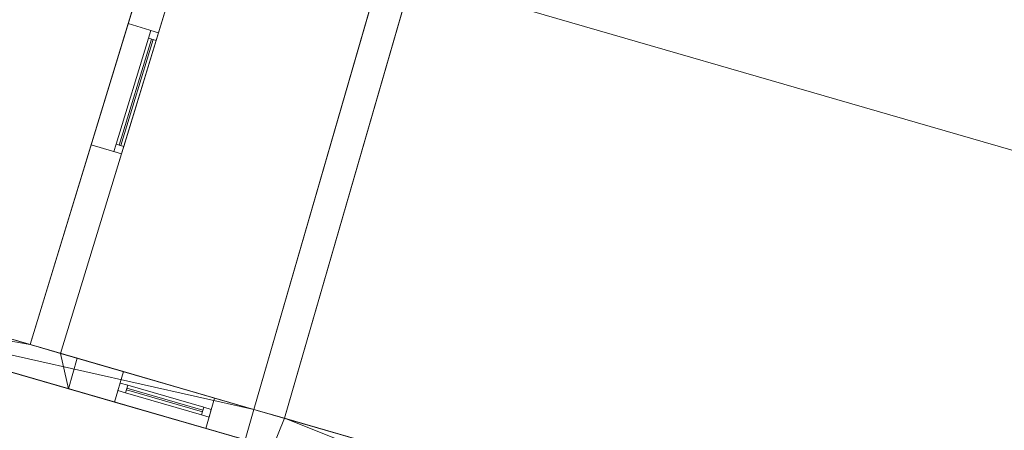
# Model space of a CAD drawing. Header units: millimetres. Extents: x -430348 to -225823, y -86243 to 5084.
# Tile 917 of 1056: x -302572 to -296354, y -75067 to -72474. Entities that reach past the tile are written whole.
import ezdxf

# ---------------------------------------------------------------- set-up
doc = ezdxf.new("R2010")
doc.units = ezdxf.units.MM
for name, color, linetype, lineweight in [('A-GLAZ-CURT', 52, 'Continuous', 9), ('A-GLAZ-CWMG', 51, 'Continuous', 9), ('A-ROOF', 132, 'Continuous', 9), ('A-WALL', 113, 'Continuous', 9)]:
    doc.layers.add(name, color=color, linetype=linetype, lineweight=lineweight)

# ---------------------------------------------------------------- blocks, each defined once
blk = doc.blocks.new('System Panel - Glazed-544005-_3D_ Copy 1')
at = {"layer": 'A-GLAZ-CURT', "transparency": 33554471}
mesh = blk.add_polyface(dxfattribs=at)
corners = [(-250, 5), (-250, 5, 865), (250, 5, 865), (250, 5)]
mesh.append_faces([[corners[k] for k in face] for face in [(2, 3, 0, 1)]])
mesh = blk.add_polyface(dxfattribs=at)
corners = [(250, -5), (-250, -5), (-250, 5), (250, 5)]
mesh.append_faces([[corners[k] for k in face] for face in [(0, 1, 2, 3)]])
mesh = blk.add_polyface(dxfattribs=at)
corners = [(-250, -5, 865), (250, -5, 865), (250, 5, 865), (-250, 5, 865)]
mesh.append_faces([[corners[k] for k in face] for face in [(3, 0, 1, 2)]])
mesh = blk.add_polyface(dxfattribs=at)
corners = [(-250, -5), (-250, -5, 865), (-250, 5, 865), (-250, 5)]
mesh.append_faces([[corners[k] for k in face] for face in [(0, 1, 2, 3)]])
mesh = blk.add_polyface(dxfattribs=at)
corners = [(250, -5, 865), (250, -5), (250, 5), (250, 5, 865)]
mesh.append_faces([[corners[k] for k in face] for face in [(0, 1, 2, 3)]])
mesh = blk.add_polyface(dxfattribs=at)
corners = [(-250, -5), (250, -5), (250, -5, 865), (-250, -5, 865)]
mesh.append_faces([[corners[k] for k in face] for face in [(2, 3, 0, 1)]])
blk = doc.blocks.new('Rectangular Mullion - 50mm x 50mm-320908-_3D_ Copy 1')
at = {"layer": 'A-GLAZ-CWMG'}
mesh = blk.add_polyface(dxfattribs=at)
corners = [(0, 25), (-50, 25), (-50, -25), (0, -25)]
mesh.append_faces([[corners[k] for k in face] for face in [(3, 0, 1, 2)]])
mesh = blk.add_polyface(dxfattribs=at)
corners = [(-50, 25), (0, 25), (0, 25, -400), (-50, 25, -400)]
mesh.append_faces([[corners[k] for k in face] for face in [(0, 1, 2, 3)]])
mesh = blk.add_polyface(dxfattribs=at)
corners = [(-50, -25), (-50, 25), (-50, 25, -400), (-50, -25, -400)]
mesh.append_faces([[corners[k] for k in face] for face in [(0, 1, 2, 3)]])
mesh = blk.add_polyface(dxfattribs=at)
corners = [(0, 25), (0, -25), (0, -25, -400), (0, 25, -400)]
mesh.append_faces([[corners[k] for k in face] for face in [(0, 1, 2, 3)]])
mesh = blk.add_polyface(dxfattribs=at)
corners = [(0, -25), (-50, -25), (-50, -25, -400), (0, -25, -400)]
mesh.append_faces([[corners[k] for k in face] for face in [(0, 1, 2, 3)]])
blk = doc.blocks.new('Rectangular Mullion - 50mm x 50mm-314930-_3D_ Copy 1')
at = {"layer": 'A-GLAZ-CWMG'}
mesh = blk.add_polyface(dxfattribs=at)
corners = [(0, 25), (-50, 25), (-50, -25), (0, -25)]
mesh.append_faces([[corners[k] for k in face] for face in [(2, 3, 0, 1)]])
mesh = blk.add_polyface(dxfattribs=at)
corners = [(0, 25, -500), (0, -25, -500), (-50, -25, -500), (-50, 25, -500)]
mesh.append_faces([[corners[k] for k in face] for face in [(0, 1, 2, 3)]])
mesh = blk.add_polyface(dxfattribs=at)
corners = [(-50, 25), (0, 25), (0, 25, -500), (-50, 25, -500)]
mesh.append_faces([[corners[k] for k in face] for face in [(0, 1, 2, 3)]])
mesh = blk.add_polyface(dxfattribs=at)
corners = [(-50, -25), (-50, 25), (-50, 25, -500), (-50, -25, -500)]
mesh.append_faces([[corners[k] for k in face] for face in [(0, 1, 2, 3)]])
mesh = blk.add_polyface(dxfattribs=at)
corners = [(0, 25), (0, -25), (0, -25, -500), (0, 25, -500)]
mesh.append_faces([[corners[k] for k in face] for face in [(0, 1, 2, 3)]])
mesh = blk.add_polyface(dxfattribs=at)
corners = [(0, -25), (-50, -25), (-50, -25, -500), (0, -25, -500)]
mesh.append_faces([[corners[k] for k in face] for face in [(0, 1, 2, 3)]])
blk = doc.blocks.new('Rectangular Mullion - 50mm x 50mm-225191-_3D_ Copy 1')
at = {"layer": 'A-GLAZ-CWMG'}
mesh = blk.add_polyface(dxfattribs=at)
corners = [(0, 25), (-50, 25), (-50, -25), (0, -25)]
mesh.append_faces([[corners[k] for k in face] for face in [(3, 0, 1, 2)]])
mesh = blk.add_polyface(dxfattribs=at)
corners = [(-50, 25), (0, 25), (0, 25, -940), (-50, 25, -940)]
mesh.append_faces([[corners[k] for k in face] for face in [(3, 0, 1, 2)]])
mesh = blk.add_polyface(dxfattribs=at)
corners = [(-50, -25), (-50, 25), (-50, 25, -940), (-50, -25, -940)]
mesh.append_faces([[corners[k] for k in face] for face in [(3, 0, 1, 2)]])
mesh = blk.add_polyface(dxfattribs=at)
corners = [(0, 25), (0, -25), (0, -25, -940), (0, 25, -940)]
mesh.append_faces([[corners[k] for k in face] for face in [(3, 0, 1, 2)]])
mesh = blk.add_polyface(dxfattribs=at)
corners = [(0, -25), (-50, -25), (-50, -25, -940), (0, -25, -940)]
mesh.append_faces([[corners[k] for k in face] for face in [(3, 0, 1, 2)]])
blk = doc.blocks.new('Rectangular Mullion - 50mm x 50mm-314931-_3D_ Copy 1')
at = {"layer": 'A-GLAZ-CWMG'}
mesh = blk.add_polyface(dxfattribs=at)
corners = [(0, 25), (-50, 25), (-50, -25), (0, -25)]
mesh.append_faces([[corners[k] for k in face] for face in [(2, 3, 0, 1)]])
mesh = blk.add_polyface(dxfattribs=at)
corners = [(0, 25, -500), (0, -25, -500), (-50, -25, -500), (-50, 25, -500)]
mesh.append_faces([[corners[k] for k in face] for face in [(0, 1, 2, 3)]])
mesh = blk.add_polyface(dxfattribs=at)
corners = [(-50, 25), (0, 25), (0, 25, -500), (-50, 25, -500)]
mesh.append_faces([[corners[k] for k in face] for face in [(0, 1, 2, 3)]])
mesh = blk.add_polyface(dxfattribs=at)
corners = [(-50, -25), (-50, 25), (-50, 25, -500), (-50, -25, -500)]
mesh.append_faces([[corners[k] for k in face] for face in [(0, 1, 2, 3)]])
mesh = blk.add_polyface(dxfattribs=at)
corners = [(0, 25), (0, -25), (0, -25, -500), (0, 25, -500)]
mesh.append_faces([[corners[k] for k in face] for face in [(0, 1, 2, 3)]])
mesh = blk.add_polyface(dxfattribs=at)
corners = [(0, -25), (-50, -25), (-50, -25, -500), (0, -25, -500)]
mesh.append_faces([[corners[k] for k in face] for face in [(0, 1, 2, 3)]])
blk = doc.blocks.new('System Panel - Glazed-449903-_3D_ Copy 1')
at = {"layer": 'A-GLAZ-CURT', "transparency": 33554471}
mesh = blk.add_polyface(dxfattribs=at)
corners = [(-250, 5), (-250, 5, 325), (250, 5, 325), (250, 5)]
mesh.append_faces([[corners[k] for k in face] for face in [(1, 2, 3, 0)]])
mesh = blk.add_polyface(dxfattribs=at)
corners = [(250, -5), (-250, -5), (-250, 5), (250, 5)]
mesh.append_faces([[corners[k] for k in face] for face in [(0, 1, 2, 3)]])
mesh = blk.add_polyface(dxfattribs=at)
corners = [(-250, -5, 325), (250, -5, 325), (250, 5, 325), (-250, 5, 325)]
mesh.append_faces([[corners[k] for k in face] for face in [(0, 1, 2, 3)]])
mesh = blk.add_polyface(dxfattribs=at)
corners = [(-250, -5), (-250, -5, 325), (-250, 5, 325), (-250, 5)]
mesh.append_faces([[corners[k] for k in face] for face in [(3, 0, 1, 2)]])
mesh = blk.add_polyface(dxfattribs=at)
corners = [(250, -5, 325), (250, -5), (250, 5), (250, 5, 325)]
mesh.append_faces([[corners[k] for k in face] for face in [(3, 0, 1, 2)]])
mesh = blk.add_polyface(dxfattribs=at)
corners = [(-250, -5), (250, -5), (250, -5, 325), (-250, -5, 325)]
mesh.append_faces([[corners[k] for k in face] for face in [(3, 0, 1, 2)]])
blk = doc.blocks.new('Rectangular Mullion - 50mm x 50mm-531332-_3D_ Copy 1')
at = {"layer": 'A-GLAZ-CWMG'}
mesh = blk.add_polyface(dxfattribs=at)
corners = [(0, 25, -940), (0, -25, -940), (-50, -25, -940), (-50, 25, -940)]
mesh.append_faces([[corners[k] for k in face] for face in [(0, 1, 2, 3)]])
mesh = blk.add_polyface(dxfattribs=at)
corners = [(-50, 25), (0, 25), (0, 25, -940), (-50, 25, -940)]
mesh.append_faces([[corners[k] for k in face] for face in [(3, 0, 1, 2)]])
mesh = blk.add_polyface(dxfattribs=at)
corners = [(-50, -25), (-50, 25), (-50, 25, -940), (-50, -25, -940)]
mesh.append_faces([[corners[k] for k in face] for face in [(3, 0, 1, 2)]])
mesh = blk.add_polyface(dxfattribs=at)
corners = [(0, 25), (0, -25), (0, -25, -940), (0, 25, -940)]
mesh.append_faces([[corners[k] for k in face] for face in [(3, 0, 1, 2)]])
mesh = blk.add_polyface(dxfattribs=at)
corners = [(0, -25), (-50, -25), (-50, -25, -940), (0, -25, -940)]
mesh.append_faces([[corners[k] for k in face] for face in [(3, 0, 1, 2)]])
blk = doc.blocks.new('Rectangular Mullion - 50mm x 50mm-224775-_3D_ Copy 1')
at = {"layer": 'A-GLAZ-CWMG'}
mesh = blk.add_polyface(dxfattribs=at)
corners = [(0, 25, -400), (0, -25, -400), (-50, -25, -400), (-50, 25, -400)]
mesh.append_faces([[corners[k] for k in face] for face in [(3, 0, 1, 2)]])
mesh = blk.add_polyface(dxfattribs=at)
corners = [(-50, 25), (0, 25), (0, 25, -400), (-50, 25, -400)]
mesh.append_faces([[corners[k] for k in face] for face in [(3, 0, 1, 2)]])
mesh = blk.add_polyface(dxfattribs=at)
corners = [(-50, -25), (-50, 25), (-50, 25, -400), (-50, -25, -400)]
mesh.append_faces([[corners[k] for k in face] for face in [(0, 1, 2, 3)]])
mesh = blk.add_polyface(dxfattribs=at)
corners = [(0, 25), (0, -25), (0, -25, -400), (0, 25, -400)]
mesh.append_faces([[corners[k] for k in face] for face in [(0, 1, 2, 3)]])
mesh = blk.add_polyface(dxfattribs=at)
corners = [(0, -25), (-50, -25), (-50, -25, -400), (0, -25, -400)]
mesh.append_faces([[corners[k] for k in face] for face in [(3, 0, 1, 2)]])
blk = doc.blocks.new('Rectangular Mullion - 50mm x 50mm-317991-_3D_ Copy 1')
at = {"layer": 'A-GLAZ-CWMG'}
mesh = blk.add_polyface(dxfattribs=at)
corners = [(25, 25), (-25, 25), (-25, -25), (25, -25)]
mesh.append_faces([[corners[k] for k in face] for face in [(2, 3, 0, 1)]])
mesh = blk.add_polyface(dxfattribs=at)
corners = [(25, 25, -500), (25, -25, -500), (-25, -25, -500), (-25, 25, -500)]
mesh.append_faces([[corners[k] for k in face] for face in [(0, 1, 2, 3)]])
mesh = blk.add_polyface(dxfattribs=at)
corners = [(-25, 25), (25, 25), (25, 25, -500), (-25, 25, -500)]
mesh.append_faces([[corners[k] for k in face] for face in [(0, 1, 2, 3)]])
mesh = blk.add_polyface(dxfattribs=at)
corners = [(-25, -25), (-25, 25), (-25, 25, -500), (-25, -25, -500)]
mesh.append_faces([[corners[k] for k in face] for face in [(0, 1, 2, 3)]])
mesh = blk.add_polyface(dxfattribs=at)
corners = [(25, 25), (25, -25), (25, -25, -500), (25, 25, -500)]
mesh.append_faces([[corners[k] for k in face] for face in [(0, 1, 2, 3)]])
mesh = blk.add_polyface(dxfattribs=at)
corners = [(25, -25), (-25, -25), (-25, -25, -500), (25, -25, -500)]
mesh.append_faces([[corners[k] for k in face] for face in [(0, 1, 2, 3)]])
blk = doc.blocks.new('System Panel - Glazed-388523-_3D_ Copy 1')
at = {"layer": 'A-GLAZ-CURT', "transparency": 33554471}
mesh = blk.add_polyface(dxfattribs=at)
corners = [(-350, 5), (-350, 5, 900), (350, 5, 900), (350, 5)]
mesh.append_faces([[corners[k] for k in face] for face in [(2, 3, 0, 1)]])
mesh = blk.add_polyface(dxfattribs=at)
corners = [(350, -5), (-350, -5), (-350, 5), (350, 5)]
mesh.append_faces([[corners[k] for k in face] for face in [(3, 0, 1, 2)]])
mesh = blk.add_polyface(dxfattribs=at)
corners = [(-350, -5, 900), (350, -5, 900), (350, 5, 900), (-350, 5, 900)]
mesh.append_faces([[corners[k] for k in face] for face in [(3, 0, 1, 2)]])
mesh = blk.add_polyface(dxfattribs=at)
corners = [(-350, -5), (-350, -5, 900), (-350, 5, 900), (-350, 5)]
mesh.append_faces([[corners[k] for k in face] for face in [(0, 1, 2, 3)]])
mesh = blk.add_polyface(dxfattribs=at)
corners = [(350, -5, 900), (350, -5), (350, 5), (350, 5, 900)]
mesh.append_faces([[corners[k] for k in face] for face in [(0, 1, 2, 3)]])
mesh = blk.add_polyface(dxfattribs=at)
corners = [(-350, -5), (350, -5), (350, -5, 900), (-350, -5, 900)]
mesh.append_faces([[corners[k] for k in face] for face in [(3, 0, 1, 2)]])
blk = doc.blocks.new('Rectangular Mullion - 50mm x 50mm-303054-_3D_ Copy 1')
at = {"layer": 'A-GLAZ-CWMG'}
mesh = blk.add_polyface(dxfattribs=at)
corners = [(0, 25), (-50, 25), (-50, -25), (0, -25)]
mesh.append_faces([[corners[k] for k in face] for face in [(2, 3, 0, 1)]])
mesh = blk.add_polyface(dxfattribs=at)
corners = [(0, 25, -1000), (0, -25, -1000), (-50, -25, -1000), (-50, 25, -1000)]
mesh.append_faces([[corners[k] for k in face] for face in [(0, 1, 2, 3)]])
mesh = blk.add_polyface(dxfattribs=at)
corners = [(-50, 25), (0, 25), (0, 25, -1000), (-50, 25, -1000)]
mesh.append_faces([[corners[k] for k in face] for face in [(0, 1, 2, 3)]])
mesh = blk.add_polyface(dxfattribs=at)
corners = [(-50, -25), (-50, 25), (-50, 25, -1000), (-50, -25, -1000)]
mesh.append_faces([[corners[k] for k in face] for face in [(0, 1, 2, 3)]])
mesh = blk.add_polyface(dxfattribs=at)
corners = [(0, 25), (0, -25), (0, -25, -1000), (0, 25, -1000)]
mesh.append_faces([[corners[k] for k in face] for face in [(0, 1, 2, 3)]])
mesh = blk.add_polyface(dxfattribs=at)
corners = [(0, -25), (-50, -25), (-50, -25, -1000), (0, -25, -1000)]
mesh.append_faces([[corners[k] for k in face] for face in [(0, 1, 2, 3)]])
blk = doc.blocks.new('Rectangular Mullion - 50mm x 50mm-279927-_3D_ Copy 1')
at = {"layer": 'A-GLAZ-CWMG'}
mesh = blk.add_polyface(dxfattribs=at)
corners = [(0, 25), (-50, 25), (-50, -25), (0, -25)]
mesh.append_faces([[corners[k] for k in face] for face in [(3, 0, 1, 2)]])
mesh = blk.add_polyface(dxfattribs=at)
corners = [(0, 25, -700), (0, -25, -700), (-50, -25, -700), (-50, 25, -700)]
mesh.append_faces([[corners[k] for k in face] for face in [(3, 0, 1, 2)]])
mesh = blk.add_polyface(dxfattribs=at)
corners = [(-50, 25), (0, 25), (0, 25, -700), (-50, 25, -700)]
mesh.append_faces([[corners[k] for k in face] for face in [(0, 1, 2, 3)]])
mesh = blk.add_polyface(dxfattribs=at)
corners = [(-50, -25), (-50, 25), (-50, 25, -700), (-50, -25, -700)]
mesh.append_faces([[corners[k] for k in face] for face in [(0, 1, 2, 3)]])
mesh = blk.add_polyface(dxfattribs=at)
corners = [(0, 25), (0, -25), (0, -25, -700), (0, 25, -700)]
mesh.append_faces([[corners[k] for k in face] for face in [(0, 1, 2, 3)]])
mesh = blk.add_polyface(dxfattribs=at)
corners = [(0, -25), (-50, -25), (-50, -25, -700), (0, -25, -700)]
mesh.append_faces([[corners[k] for k in face] for face in [(0, 1, 2, 3)]])
blk = doc.blocks.new('Rectangular Mullion - 50mm x 50mm-303053-_3D_ Copy 1')
at = {"layer": 'A-GLAZ-CWMG'}
mesh = blk.add_polyface(dxfattribs=at)
corners = [(0, 25), (-50, 25), (-50, -25), (0, -25)]
mesh.append_faces([[corners[k] for k in face] for face in [(3, 0, 1, 2)]])
mesh = blk.add_polyface(dxfattribs=at)
corners = [(0, 25, -1000), (0, -25, -1000), (-50, -25, -1000), (-50, 25, -1000)]
mesh.append_faces([[corners[k] for k in face] for face in [(3, 0, 1, 2)]])
mesh = blk.add_polyface(dxfattribs=at)
corners = [(-50, 25), (0, 25), (0, 25, -1000), (-50, 25, -1000)]
mesh.append_faces([[corners[k] for k in face] for face in [(0, 1, 2, 3)]])
mesh = blk.add_polyface(dxfattribs=at)
corners = [(-50, -25), (-50, 25), (-50, 25, -1000), (-50, -25, -1000)]
mesh.append_faces([[corners[k] for k in face] for face in [(0, 1, 2, 3)]])
mesh = blk.add_polyface(dxfattribs=at)
corners = [(0, 25), (0, -25), (0, -25, -1000), (0, 25, -1000)]
mesh.append_faces([[corners[k] for k in face] for face in [(0, 1, 2, 3)]])
mesh = blk.add_polyface(dxfattribs=at)
corners = [(0, -25), (-50, -25), (-50, -25, -1000), (0, -25, -1000)]
mesh.append_faces([[corners[k] for k in face] for face in [(0, 1, 2, 3)]])
blk = doc.blocks.new('Rectangular Mullion - 50mm x 50mm-279928-_3D_ Copy 1')
at = {"layer": 'A-GLAZ-CWMG'}
mesh = blk.add_polyface(dxfattribs=at)
corners = [(0, 25), (-50, 25), (-50, -25), (0, -25)]
mesh.append_faces([[corners[k] for k in face] for face in [(3, 0, 1, 2)]])
mesh = blk.add_polyface(dxfattribs=at)
corners = [(0, 25, -700), (0, -25, -700), (-50, -25, -700), (-50, 25, -700)]
mesh.append_faces([[corners[k] for k in face] for face in [(3, 0, 1, 2)]])
mesh = blk.add_polyface(dxfattribs=at)
corners = [(-50, 25), (0, 25), (0, 25, -700), (-50, 25, -700)]
mesh.append_faces([[corners[k] for k in face] for face in [(0, 1, 2, 3)]])
mesh = blk.add_polyface(dxfattribs=at)
corners = [(-50, -25), (-50, 25), (-50, 25, -700), (-50, -25, -700)]
mesh.append_faces([[corners[k] for k in face] for face in [(0, 1, 2, 3)]])
mesh = blk.add_polyface(dxfattribs=at)
corners = [(0, 25), (0, -25), (0, -25, -700), (0, 25, -700)]
mesh.append_faces([[corners[k] for k in face] for face in [(0, 1, 2, 3)]])
mesh = blk.add_polyface(dxfattribs=at)
corners = [(0, -25), (-50, -25), (-50, -25, -700), (0, -25, -700)]
mesh.append_faces([[corners[k] for k in face] for face in [(0, 1, 2, 3)]])

msp = doc.modelspace()

# ---------------------------------------------------------------- block references
at = {"layer": 'A-GLAZ-CURT', "transparency": 33554471}
for name, p, rotation in [('System Panel - Glazed-388523-_3D_ Copy 1', (-301836.5, -72931.9, 60865), 72.99999999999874), ('System Panel - Glazed-544005-_3D_ Copy 1', (-301656.9, -74875.7, 63320), 343.8583935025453), ('System Panel - Glazed-449903-_3D_ Copy 1', (-301656.9, -74875.7, 64235), 343.8583935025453)]:
    msp.add_blockref(name, p, dxfattribs=dict(at, rotation=rotation))
at = {"layer": 'A-GLAZ-CWMG', "extrusion": (0, 0, -1)}
for name, p, rotation in [('Rectangular Mullion - 50mm x 50mm-303053-_3D_ Copy 1', (301719.6, -72549.3, -60815), 107.0000000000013), ('Rectangular Mullion - 50mm x 50mm-225191-_3D_ Copy 1', (301368.7, -74959.1, -63270), 196.1416064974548), ('Rectangular Mullion - 50mm x 50mm-224775-_3D_ Copy 1', (301368.7, -74959.1, -64210), 196.1416064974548)]:
    msp.add_blockref(name, p, dxfattribs=dict(at, rotation=rotation))
at = {"layer": 'A-GLAZ-CWMG', "extrusion": (0.292372, 0.956305, 0), "rotation": 90}
msp.add_blockref('Rectangular Mullion - 50mm x 50mm-279927-_3D_ Copy 1', (267324.5, 61815, -157643.5), dxfattribs=at)
at = {"layer": 'A-GLAZ-CWMG', "extrusion": (-0.292372, -0.956305, 0), "rotation": 270}
msp.add_blockref('Rectangular Mullion - 50mm x 50mm-279928-_3D_ Copy 1', (-267324.5, 60815, 158343.5), dxfattribs=at)
at = {"layer": 'A-GLAZ-CWMG'}
for name, p, rotation in [('Rectangular Mullion - 50mm x 50mm-303054-_3D_ Copy 1', (-301953.5, -73314.4, 61815), 252.9999999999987), ('Rectangular Mullion - 50mm x 50mm-320908-_3D_ Copy 1', (-301945, -74792.2, 64610), 163.8583935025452), ('Rectangular Mullion - 50mm x 50mm-531332-_3D_ Copy 1', (-301945, -74792.2, 64210), 163.8583935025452)]:
    msp.add_blockref(name, p, dxfattribs=dict(at, rotation=rotation))
at = {"layer": 'A-GLAZ-CWMG', "extrusion": (0.960578, -0.278012, 0), "rotation": 90}
for name, p in [('Rectangular Mullion - 50mm x 50mm-314930-_3D_ Copy 1', (-155788.2, 64610, -268698.4)), ('Rectangular Mullion - 50mm x 50mm-317991-_3D_ Copy 1', (-155788.2, 64210, -268698.4))]:
    msp.add_blockref(name, p, dxfattribs=at)
at = {"layer": 'A-GLAZ-CWMG', "extrusion": (-0.960578, 0.278012, 0), "rotation": 270}
msp.add_blockref('Rectangular Mullion - 50mm x 50mm-314931-_3D_ Copy 1', (155788.2, 63270, 269198.4), dxfattribs=at)

# ---------------------------------------------------------------- meshes
at = {"layer": 'A-ROOF'}
mesh = msp.add_polyface(dxfattribs=at)
corners = [(-309266.7, -69545.8, 67142.2), (-311689.8, -65148.8, 64610), (-287963.5, -72015.7, 64610), (-292360.5, -74438.8, 67142.2)]
mesh.append_faces([[corners[k] for k in face] for face in [(1, 2, 3, 0)]])
mesh = msp.add_polyface(dxfattribs=at)
corners = [(-311689.8, -65148.8, 64732.8), (-309266.7, -69545.8, 67265), (-292360.5, -74438.8, 67265), (-287963.5, -72015.7, 64732.8)]
mesh.append_faces([[corners[k] for k in face] for face in [(2, 3, 0, 1)]])
mesh = msp.add_polyface(dxfattribs=at)
corners = [(-313663.7, -71968.9, 64610), (-309266.7, -69545.8, 67142.2), (-292360.5, -74438.8, 67142.2), (-289937.4, -78835.8, 64610)]
mesh.append_faces([[corners[k] for k in face] for face in [(3, 0, 1, 2)]])
mesh = msp.add_polyface(dxfattribs=at)
corners = [(-313663.7, -71968.9, 64732.8), (-289937.4, -78835.8, 64732.8), (-292360.5, -74438.8, 67265), (-309266.7, -69545.8, 67265)]
mesh.append_faces([[corners[k] for k in face] for face in [(3, 0, 1, 2)]])
mesh = msp.add_polyface(dxfattribs=at)
corners = [(-289937.4, -78835.8, 64610), (-289937.4, -78835.8, 64732.8), (-313663.7, -71968.9, 64732.8), (-313663.7, -71968.9, 64610)]
mesh.append_faces([[corners[k] for k in face] for face in [(1, 2, 3, 0)]])
at = {"layer": 'A-WALL'}
mesh = msp.add_polyface(dxfattribs=at)
corners = [(-300810.8, -68978.3, 59055.2), (-302506.8, -74525.6, 59055.2), (-302506.8, -74525.6, 65070.7), (-301657.6, -71748, 67142.2), (-300810.8, -68978.3, 65076.6), (-302120.8, -73263.2, 61815), (-302120.8, -73263.2, 60815), (-301886.9, -72498.2, 60815), (-301886.9, -72498.2, 61815)]
mesh.append_faces([[corners[k] for k in face] for face in [(5, 2, 8)]], dxfattribs={"vtx0": -1, "vtx1": -1})
mesh.append_faces([[corners[k] for k in face] for face in [(8, 4, 0, 7), (1, 6, 7, 0)]], dxfattribs={"vtx0": -1, "vtx2": -1})
mesh.append_faces([[corners[k] for k in face] for face in [(3, 4, 8, 2)]], dxfattribs={"vtx1": -1, "vtx2": -1})
mesh.append_faces([[corners[k] for k in face] for face in [(5, 6, 1, 2)]], dxfattribs={"vtx1": -1, "vtx3": -1})
mesh = msp.add_polyface(dxfattribs=at)
corners = [(-302506.8, -74525.6, 59055.2), (-300810.8, -68978.3, 59055.2), (-300618.7, -69033.9, 59055.2), (-302314.6, -74581.2, 59055.2)]
mesh.append_faces([[corners[k] for k in face] for face in [(3, 0, 1, 2)]])
mesh = msp.add_polyface(dxfattribs=at)
corners = [(-302314.6, -74581.2, 59055.2), (-300618.7, -69033.9, 59055.2), (-300618.7, -69033.9, 65076.6), (-301465.4, -71803.6, 67142.2), (-302314.6, -74581.2, 65070.7), (-301929.6, -73321.7, 60815), (-301929.6, -73321.7, 61815), (-301695.7, -72556.7, 61815), (-301695.7, -72556.7, 60815)]
mesh.append_faces([[corners[k] for k in face] for face in [(8, 1, 7)]], dxfattribs={"vtx0": -1, "vtx1": -1})
mesh.append_faces([[corners[k] for k in face] for face in [(0, 5, 6, 4), (4, 6, 7, 3)]], dxfattribs={"vtx0": -1, "vtx2": -1})
mesh.append_faces([[corners[k] for k in face] for face in [(2, 3, 7, 1)]], dxfattribs={"vtx1": -1, "vtx2": -1})
mesh.append_faces([[corners[k] for k in face] for face in [(8, 5, 0, 1)]], dxfattribs={"vtx1": -1, "vtx3": -1})
mesh = msp.add_polyface(dxfattribs=at)
corners = [(-299480.2, -69363.4, 59055.2), (-301092.7, -74934.8, 59055.2), (-301092.7, -74934.8, 62185.4), (-301092.7, -74934.8, 65070.7), (-300285.3, -72145.2, 67142.2), (-299480.2, -69363.4, 65076.6), (-299480.2, -69363.4, 62295.9)]
mesh.append_faces([[corners[k] for k in face] for face in [(2, 6, 0, 1)]], dxfattribs={"vtx0": -1})
mesh.append_faces([[corners[k] for k in face] for face in [(3, 5, 6, 2)]], dxfattribs={"vtx0": -1, "vtx2": -1})
mesh.append_faces([[corners[k] for k in face] for face in [(4, 5, 3)]], dxfattribs={"vtx1": -1})
mesh = msp.add_polyface(dxfattribs=at)
corners = [(-301092.7, -74934.8, 59055.2), (-299480.2, -69363.4, 59055.2), (-299288.1, -69419, 59055.2), (-300900.6, -74990.4, 59055.2)]
mesh.append_faces([[corners[k] for k in face] for face in [(0, 1, 2, 3)]])
mesh = msp.add_polyface(dxfattribs=at)
corners = [(-299288.1, -69419, 59055.2), (-299288.1, -69419, 65076.6), (-300093.2, -72200.8, 67142.2), (-300900.6, -74990.4, 65070.7), (-300900.6, -74990.4, 59055.2)]
mesh.append_faces([[corners[k] for k in face] for face in [(3, 4, 0), (1, 2, 3, 0)]], dxfattribs={"vtx2": -1})
mesh = msp.add_polyface(dxfattribs=at)
corners = [(-302506.8, -74525.6, 65070.7), (-302314.6, -74581.2, 65070.7), (-301465.4, -71803.6, 67142.2), (-301657.6, -71748, 67142.2)]
mesh.append_faces([[corners[k] for k in face] for face in [(3, 0, 1, 2)]])
mesh = msp.add_polyface(dxfattribs=at)
corners = [(-300285.3, -72145.2, 67142.2), (-301092.7, -74934.8, 65070.7), (-300900.6, -74990.4, 65070.7), (-300093.2, -72200.8, 67142.2)]
mesh.append_faces([[corners[k] for k in face] for face in [(3, 0, 1, 2)]])
mesh = msp.add_polyface(dxfattribs=at)
corners = [(-301929.6, -73321.7, 61815), (-302120.8, -73263.2, 61815), (-301886.9, -72498.2, 61815), (-301695.7, -72556.7, 61815)]
mesh.append_faces([[corners[k] for k in face] for face in [(1, 2, 3, 0)]])
mesh = msp.add_polyface(dxfattribs=at)
corners = [(-302120.8, -73263.2, 60815), (-301929.6, -73321.7, 60815), (-301695.7, -72556.7, 60815), (-301886.9, -72498.2, 60815)]
mesh.append_faces([[corners[k] for k in face] for face in [(2, 3, 0, 1)]])
mesh = msp.add_polyface(dxfattribs=at)
corners = [(-301695.7, -72556.7, 61815), (-301886.9, -72498.2, 61815), (-301886.9, -72498.2, 60815), (-301695.7, -72556.7, 60815)]
mesh.append_faces([[corners[k] for k in face] for face in [(0, 1, 2, 3)]])
mesh = msp.add_polyface(dxfattribs=at)
corners = [(-301929.6, -73321.7, 60815), (-302120.8, -73263.2, 60815), (-302120.8, -73263.2, 61815), (-301929.6, -73321.7, 61815)]
mesh.append_faces([[corners[k] for k in face] for face in [(1, 2, 3, 0)]])
mesh = msp.add_polyface(dxfattribs=at)
corners = [(-299194.7, -75484.1, 59055.2), (-299014.3, -75744.6, 59055.2), (-299131.8, -75710.6, 59055.2), (-299323.9, -75655, 59055.2), (-300783.2, -75232.6, 59055.2), (-300975.3, -75177, 59055.2), (-301148.3, -75126.9, 59055.2), (-301092.7, -74934.8, 59055.2), (-300900.6, -74990.4, 59055.2), (-304297.4, -74215.5, 59055.2), (-304005.8, -74091.7, 59055.2), (-302506.8, -74525.6, 59055.2), (-302314.6, -74581.2, 59055.2), (-302209.1, -74611.7, 59055.2), (-302264.7, -74803.8, 59055.2)]
mesh.append_faces([[corners[k] for k in face] for face in [(2, 0, 1), (14, 12, 13)]], dxfattribs={"vtx0": -1})
mesh.append_faces([[corners[k] for k in face] for face in [(0, 2, 3, 4)]], dxfattribs={"vtx0": -1, "vtx3": -1})
mesh.append_faces([[corners[k] for k in face] for face in [(7, 8, 5, 6)]], dxfattribs={"vtx1": -1})
mesh.append_faces([[corners[k] for k in face] for face in [(8, 0, 4, 5), (11, 12, 14, 9)]], dxfattribs={"vtx1": -1, "vtx3": -1})
mesh.append_faces([[corners[k] for k in face] for face in [(9, 10, 11)]], dxfattribs={"vtx2": -1})
mesh = msp.add_polyface(dxfattribs=at)
corners = [(-299194.7, -75484.1, 65070.7), (-300900.6, -74990.4, 65070.7), (-301092.7, -74934.8, 65070.7), (-302314.6, -74581.2, 65070.7), (-302506.8, -74525.6, 65070.7), (-304005.8, -74091.7, 65070.7), (-304297.4, -74215.5, 64928), (-299014.3, -75744.6, 64928)]
mesh.append_faces([[corners[k] for k in face] for face in [(7, 1, 2, 6)]], dxfattribs={"vtx0": -1, "vtx2": -1})
mesh.append_faces([[corners[k] for k in face] for face in [(0, 1, 7)]], dxfattribs={"vtx1": -1})
mesh.append_faces([[corners[k] for k in face] for face in [(3, 4, 6, 2)]], dxfattribs={"vtx1": -1, "vtx2": -1})
mesh.append_faces([[corners[k] for k in face] for face in [(4, 5, 6)]], dxfattribs={"vtx2": -1})
mesh = msp.add_polyface(dxfattribs=at)
corners = [(-299194.7, -75484.1, 65070.7), (-299194.7, -75484.1, 59055.2), (-300900.6, -74990.4, 59055.2), (-301092.7, -74934.8, 59055.2), (-301092.7, -74934.8, 62185.4), (-302209.1, -74611.7, 62185.4), (-302209.1, -74611.7, 59055.2), (-302314.6, -74581.2, 59055.2), (-302506.8, -74525.6, 59055.2), (-304005.8, -74091.7, 59055.2), (-304005.8, -74091.7, 65070.7), (-302506.8, -74525.6, 65070.7), (-302314.6, -74581.2, 65070.7), (-301092.7, -74934.8, 65070.7), (-300900.6, -74990.4, 65070.7), (-303396.5, -74268.1, 64610), (-303396.5, -74268.1, 63270), (-302724.1, -74462.7, 63270), (-302724.1, -74462.7, 64610), (-300534, -75096.5, 64610), (-300534, -75096.5, 63270), (-299861.6, -75291.1, 63270), (-299861.6, -75291.1, 64610), (-301917.2, -74696.2, 64610), (-301917.2, -74696.2, 63270), (-301340.9, -74863, 63270), (-301340.9, -74863, 64610), (-303553.9, -74222.5, 62185.4), (-303553.9, -74222.5, 59865.4), (-302593.4, -74500.5, 59865.4), (-302593.4, -74500.5, 62185.4), (-300597.1, -75078.3, 62185.4), (-300597.1, -75078.3, 59865.4), (-299636.5, -75356.3, 59865.4), (-299636.5, -75356.3, 62185.4)]
mesh.append_faces([[corners[k] for k in face] for face in [(5, 24, 4)]], dxfattribs={"vtx0": -1, "vtx1": -1})
mesh.append_faces([[corners[k] for k in face] for face in [(5, 30, 17), (12, 23, 18, 11)]], dxfattribs={"vtx0": -1, "vtx1": -1, "vtx2": -1})
mesh.append_faces([[corners[k] for k in face] for face in [(31, 4, 20, 21)]], dxfattribs={"vtx0": -1, "vtx1": -1, "vtx3": -1})
mesh.append_faces([[corners[k] for k in face] for face in [(1, 33, 34, 0), (2, 32, 33, 1), (32, 3, 4, 31), (32, 2, 3), (20, 25, 26, 19), (13, 26, 23, 12), (15, 10, 11, 18)]], dxfattribs={"vtx0": -1, "vtx2": -1})
mesh.append_faces([[corners[k] for k in face] for face in [(4, 24, 25, 20), (26, 13, 14, 19), (17, 23, 24, 5), (10, 15, 16, 27)]], dxfattribs={"vtx0": -1, "vtx2": -1, "vtx3": -1})
mesh.append_faces([[corners[k] for k in face] for face in [(29, 6, 7, 8)]], dxfattribs={"vtx0": -1, "vtx3": -1})
mesh.append_faces([[corners[k] for k in face] for face in [(34, 31, 21), (17, 18, 23)]], dxfattribs={"vtx1": -1, "vtx2": -1})
mesh.append_faces([[corners[k] for k in face] for face in [(21, 22, 0, 34)]], dxfattribs={"vtx1": -1, "vtx2": -1, "vtx3": -1})
mesh.append_faces([[corners[k] for k in face] for face in [(14, 0, 22, 19), (27, 28, 9, 10), (28, 29, 8, 9), (29, 30, 5, 6), (30, 27, 16, 17)]], dxfattribs={"vtx1": -1, "vtx3": -1})
mesh = msp.add_polyface(dxfattribs=at)
corners = [(-299014.3, -75744.6, 59055.2), (-299014.3, -75744.6, 64928), (-304297.4, -74215.5, 64928), (-304297.4, -74215.5, 59055.2), (-302264.7, -74803.8, 59055.2), (-302264.7, -74803.8, 62185.4), (-301148.3, -75126.9, 62185.4), (-301148.3, -75126.9, 59055.2), (-300975.3, -75177, 59055.2), (-300783.2, -75232.6, 59055.2), (-299323.9, -75655, 59055.2), (-299131.8, -75710.6, 59055.2), (-303452.1, -74460.2, 63270), (-303452.1, -74460.2, 64610), (-302779.7, -74654.8, 64610), (-302779.7, -74654.8, 63270), (-300589.6, -75288.6, 63270), (-300589.6, -75288.6, 64610), (-299917.2, -75483.3, 64610), (-299917.2, -75483.3, 63270), (-301972.8, -74888.3, 63270), (-301972.8, -74888.3, 64610), (-301396.5, -75055.1, 64610), (-301396.5, -75055.1, 63270), (-303609.5, -74414.6, 59865.4), (-303609.5, -74414.6, 62185.4), (-302649, -74692.6, 62185.4), (-302649, -74692.6, 59865.4), (-300652.7, -75270.4, 59865.4), (-300652.7, -75270.4, 62185.4), (-299692.1, -75548.4, 62185.4), (-299692.1, -75548.4, 59865.4)]
mesh.append_faces([[corners[k] for k in face] for face in [(10, 31, 9), (30, 19, 29)]], dxfattribs={"vtx0": -1, "vtx1": -1})
mesh.append_faces([[corners[k] for k in face] for face in [(5, 20, 15), (16, 6, 29, 19), (16, 23, 6), (19, 30, 1, 18)]], dxfattribs={"vtx0": -1, "vtx1": -1, "vtx2": -1})
mesh.append_faces([[corners[k] for k in face] for face in [(26, 5, 15, 12)]], dxfattribs={"vtx0": -1, "vtx1": -1, "vtx3": -1})
mesh.append_faces([[corners[k] for k in face] for face in [(3, 24, 25, 2), (4, 27, 24, 3), (5, 26, 27, 4), (20, 5, 6, 23), (15, 20, 21, 14), (2, 21, 22, 1), (28, 8, 9, 31), (6, 28, 29)]], dxfattribs={"vtx0": -1, "vtx2": -1})
mesh.append_faces([[corners[k] for k in face] for face in [(2, 13, 14, 21)]], dxfattribs={"vtx0": -1, "vtx2": -1, "vtx3": -1})
mesh.append_faces([[corners[k] for k in face] for face in [(28, 6, 7, 8)]], dxfattribs={"vtx0": -1, "vtx3": -1})
mesh.append_faces([[corners[k] for k in face] for face in [(25, 26, 12), (11, 0, 31, 10)]], dxfattribs={"vtx1": -1, "vtx2": -1})
mesh.append_faces([[corners[k] for k in face] for face in [(12, 13, 2, 25), (17, 18, 1, 22)]], dxfattribs={"vtx1": -1, "vtx2": -1, "vtx3": -1})
mesh.append_faces([[corners[k] for k in face] for face in [(22, 23, 16, 17), (30, 31, 0, 1)]], dxfattribs={"vtx1": -1, "vtx3": -1})
mesh = msp.add_polyface(dxfattribs=at)
corners = [(-302506.8, -74525.6, 65070.7), (-302506.8, -74525.6, 59055.2), (-302314.6, -74581.2, 59055.2), (-302314.6, -74581.2, 65070.7)]
mesh.append_faces([[corners[k] for k in face] for face in [(1, 2, 3, 0)]])
mesh = msp.add_polyface(dxfattribs=at)
corners = [(-302264.7, -74803.8, 62185.4), (-302209.1, -74611.7, 62185.4), (-301092.7, -74934.8, 62185.4), (-301148.3, -75126.9, 62185.4)]
mesh.append_faces([[corners[k] for k in face] for face in [(0, 1, 2, 3)]])
mesh = msp.add_polyface(dxfattribs=at)
corners = [(-302209.1, -74611.7, 62185.4), (-302264.7, -74803.8, 62185.4), (-302264.7, -74803.8, 59055.2), (-302209.1, -74611.7, 59055.2)]
mesh.append_faces([[corners[k] for k in face] for face in [(0, 1, 2, 3)]])
mesh = msp.add_polyface(dxfattribs=at)
corners = [(-301972.8, -74888.3, 63270), (-301917.2, -74696.2, 63270), (-301917.2, -74696.2, 64610), (-301972.8, -74888.3, 64610)]
mesh.append_faces([[corners[k] for k in face] for face in [(1, 2, 3, 0)]])
mesh = msp.add_polyface(dxfattribs=at)
corners = [(-301972.8, -74888.3, 64610), (-301917.2, -74696.2, 64610), (-301340.9, -74863, 64610), (-301396.5, -75055.1, 64610)]
mesh.append_faces([[corners[k] for k in face] for face in [(0, 1, 2, 3)]])
mesh = msp.add_polyface(dxfattribs=at)
corners = [(-301917.2, -74696.2, 63270), (-301972.8, -74888.3, 63270), (-301396.5, -75055.1, 63270), (-301340.9, -74863, 63270)]
mesh.append_faces([[corners[k] for k in face] for face in [(2, 3, 0, 1)]])
mesh = msp.add_polyface(dxfattribs=at)
corners = [(-301396.5, -75055.1, 64610), (-301340.9, -74863, 64610), (-301340.9, -74863, 63270), (-301396.5, -75055.1, 63270)]
mesh.append_faces([[corners[k] for k in face] for face in [(0, 1, 2, 3)]])
mesh = msp.add_polyface(dxfattribs=at)
corners = [(-301148.3, -75126.9, 62185.4), (-301092.7, -74934.8, 62185.4), (-301092.7, -74934.8, 59055.2), (-301148.3, -75126.9, 59055.2)]
mesh.append_faces([[corners[k] for k in face] for face in [(0, 1, 2, 3)]])
mesh = msp.add_polyface(dxfattribs=at)
corners = [(-301092.7, -74934.8, 65070.7), (-301092.7, -74934.8, 62185.4), (-301092.7, -74934.8, 59055.2), (-300900.6, -74990.4, 59055.2), (-300900.6, -74990.4, 65070.7)]
mesh.append_faces([[corners[k] for k in face] for face in [(3, 4, 1, 2)]], dxfattribs={"vtx1": -1})
mesh.append_faces([[corners[k] for k in face] for face in [(4, 0, 1)]], dxfattribs={"vtx2": -1})

doc.saveas('drawing.dxf')
